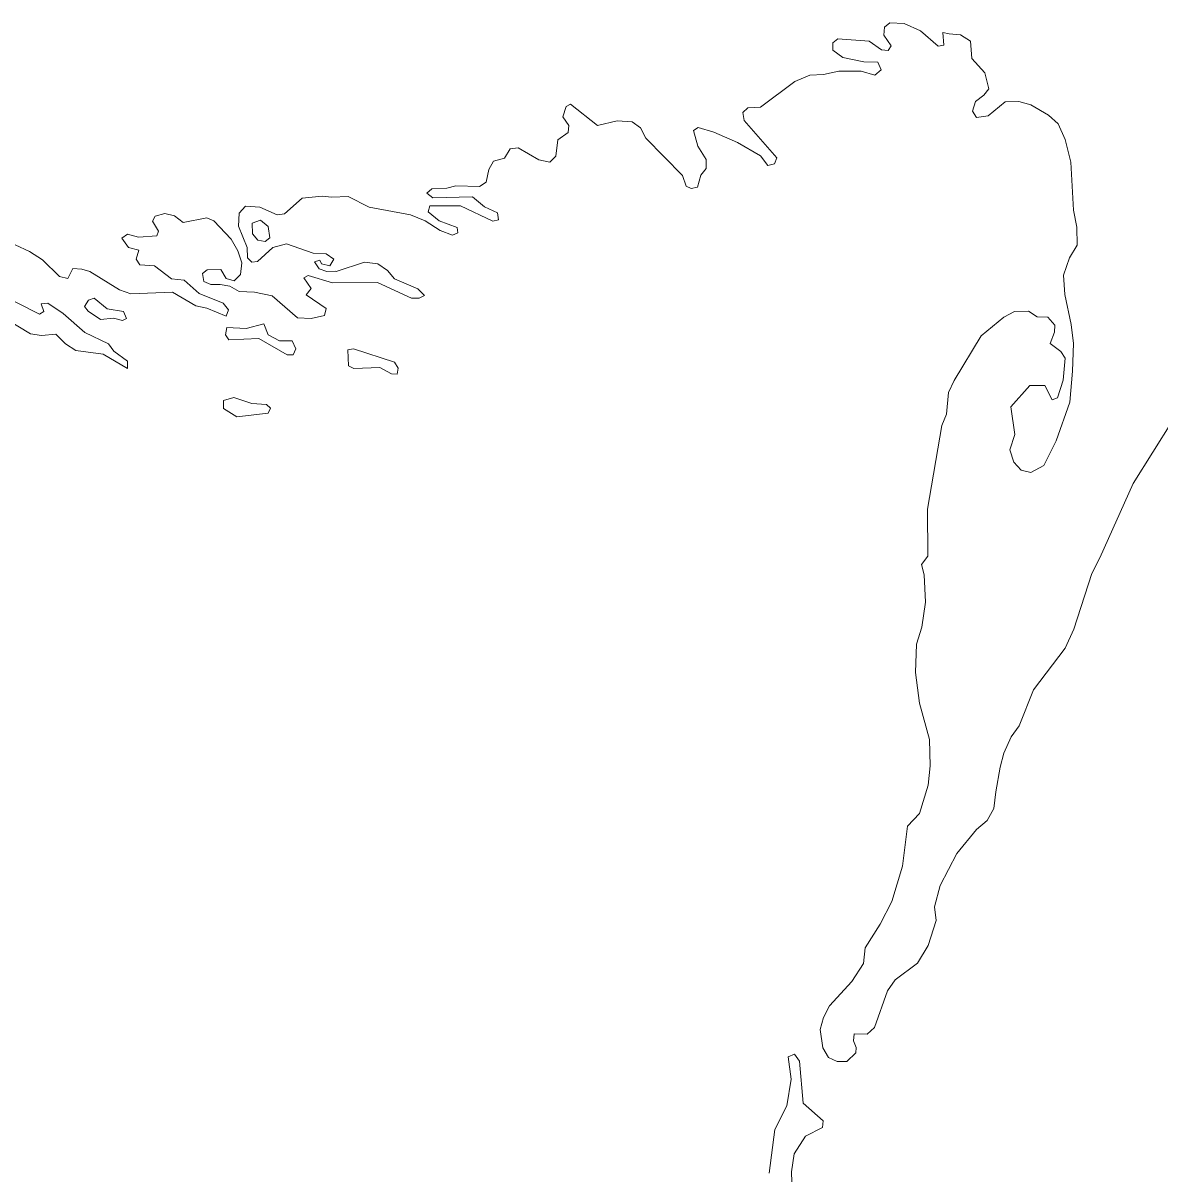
# Model space of a CAD drawing. Extents: x 369010 to 735936, y 6377141 to 6616555.
# Drawn here: x 383742 to 384918, y 6419848 to 6421037 of the extents above; entities that cross this region are included whole.
import ezdxf

# ---------------------------------------------------------------- set-up
doc = ezdxf.new("R2010")
doc.units = 0
doc.header["$LTSCALE"] = 40
doc.layers.add('3', color=7, linetype='Continuous', lineweight=13)

msp = doc.modelspace()

# ---------------------------------------------------------------- linework, layer by layer
at = {"layer": '3'}
for points in [[(384622.86, 6420983.49), (384629.48, 6420988.96), (384626.17, 6420996.9), (384611.61, 6420997.06), (384589.76, 6421001.53), (384579.5, 6421009.15), (384579.5, 6421016.76), (384584.63, 6421020.9), (384617.23, 6421018.41), (384629.98, 6421009.48), (384636.93, 6421008.98), (384639.74, 6421013.78), (384632.29, 6421024.54), (384633.12, 6421032.98), (384638.42, 6421037.28), (384653.31, 6421036.79), (384670.19, 6421029.17), (384688.57, 6421013.45), (384694.19, 6421014.44), (384693.2, 6421027.52), (384699.99, 6421026.03), (384711.57, 6421025.2), (384721.83, 6421018.41), (384723.32, 6421000.71), (384736.56, 6420985.81), (384740.7, 6420969.26), (384735.57, 6420962.64), (384726.96, 6420956.19), (384723.82, 6420946.26), (384727.96, 6420939.47), (384740.04, 6420941.12), (384757.91, 6420955.85), (384771.98, 6420956.19), (384784.23, 6420952.54), (384802.43, 6420942.12), (384812.53, 6420932.85), (384819.81, 6420916.96), (384825.6, 6420893.46), (384828.25, 6420843.81), (384831.73, 6420826.26), (384832.06, 6420807.56), (384824.44, 6420794.49), (384817.99, 6420776.61), (384819.48, 6420756.42), (384826.1, 6420725.47), (384828.25, 6420705.94), (384827.42, 6420677.15), (384824.61, 6420645.04), (384810.38, 6420605.15), (384797.8, 6420579.66), (384784.39, 6420572.38), (384774.3, 6420574.7), (384766.85, 6420582.97), (384762.55, 6420595.72), (384767.84, 6420611.77), (384763.7, 6420640.4), (384783.23, 6420662.42), (384798.79, 6420662.25), (384806.4, 6420647.69), (384812.03, 6420649.51), (384817.66, 6420667.88), (384819.81, 6420690.72), (384815.18, 6420697.5), (384804.42, 6420705.78), (384808.72, 6420717.53), (384809.05, 6420724.65), (384801.94, 6420733.09), (384790.85, 6420733.42), (384781.91, 6420739.21), (384767.51, 6420739.04), (384756.26, 6420733.09), (384733.09, 6420713.72), (384705.12, 6420667.38), (384699.32, 6420655.13), (384697.17, 6420632.63), (384692.37, 6420621.04), (384677.48, 6420534.65), (384677.81, 6420485.99), (384671.19, 6420477.22), (384674, 6420466.46), (384675.33, 6420438.32), (384671.68, 6420412.34), (384666.06, 6420394.96), (384665.06, 6420365.5), (384669.04, 6420333.72), (384679.63, 6420296.16), (384680.13, 6420269.01), (384678.3, 6420249.15), (384669.04, 6420219.86), (384656.79, 6420206.62), (384651.66, 6420165.41), (384640.4, 6420128.83), (384628.65, 6420105.33), (384613.1, 6420080.67), (384611.28, 6420064.62), (384599.19, 6420045.91), (384576.19, 6420020.92), (384569.9, 6420008.84), (384566.59, 6419996.43), (384569.07, 6419977.23)], [(384150.35, 6420762.21), (384126.35, 6420772.81), (384119.07, 6420781.41), (384109.14, 6420788.36), (384095.4, 6420789.85), (384065.94, 6420780.25), (384065.44, 6420780.75), (384056.51, 6420780.25), (384048.56, 6420783.07), (384043.43, 6420790.18), (384049.06, 6420792.01), (384050.88, 6420788.2), (384059.49, 6420786.05), (384063.62, 6420793), (384055.68, 6420798.63), (384042.11, 6420799.12), (384014.8, 6420808.89), (384000.4, 6420805.25), (383984.51, 6420790.68), (383978.72, 6420789.85), (383974.42, 6420794.49), (383974.09, 6420805.25), (383965.15, 6420827.26), (383965.64, 6420840.5), (383972.26, 6420847.78), (383987.16, 6420846.95), (384004.87, 6420838.84), (384012.48, 6420839.84), (384030.69, 6420856.22), (384051.38, 6420858.21), (384061.64, 6420857.21), (384078.52, 6420857.71), (384100.2, 6420846.95), (384142.9, 6420839.01), (384157.96, 6420832.55), (384173.68, 6420822.62), (384186.43, 6420817.99), (384191.72, 6420820.31), (384191.23, 6420825.77), (384172.52, 6420832.55), (384161.27, 6420841.82), (384162.93, 6420848.28), (384194.54, 6420848.28), (384228.13, 6420832.39), (384233.93, 6420833.71), (384232.93, 6420840.83), (384219.2, 6420847.28), (384206.95, 6420857.38), (384165.9, 6420856.39), (384159.78, 6420861.35), (384164.91, 6420865.65), (384180.3, 6420866.48), (384189.74, 6420868.96), (384214.23, 6420868.14), (384221.18, 6420872.77), (384224, 6420885.85), (384228.63, 6420894.29), (384239.88, 6420897.43), (384246.01, 6420907.03), (384254.12, 6420908.02), (384275.63, 6420895.78), (384286.89, 6420893.29), (384293.01, 6420899.58), (384295.33, 6420916.3), (384305.92, 6420923.91), (384306.42, 6420931.19), (384300.29, 6420940.13), (384303.77, 6420951.05), (384308.4, 6420953.37), (384336.37, 6420931.19), (384356.56, 6420936.16), (384372.12, 6420935), (384380.56, 6420928.88), (384386.19, 6420918.12), (384424.09, 6420879.39), (384428.06, 6420868.63), (384433.19, 6420866.15), (384439.48, 6420867.64), (384442.96, 6420879.89), (384448.59, 6420886.67), (384448.42, 6420896.11), (384439.98, 6420909.84), (384435.34, 6420926.06), (384440.14, 6420929.37), (384456.53, 6420924.24), (384480.86, 6420913.82), (384504.86, 6420899.91), (384512.3, 6420889.98), (384519.26, 6420891.8), (384521.57, 6420897.93), (384487.98, 6420936.32), (384486.65, 6420944.77), (384491.62, 6420949.57), (384504.69, 6420950.39), (384540.11, 6420976.87), (384555.83, 6420983.33), (384569.9, 6420984.16), (384585.79, 6420987.47), (384608.96, 6420987.47), (384622.86, 6420983.49)], [(383734.1, 6420807.73), (383749, 6420801.11), (383762.24, 6420792.5), (383779.78, 6420774.96), (383788.39, 6420772.97), (383793.85, 6420783.23), (383802.95, 6420782.74), (383811.23, 6420780.42), (383841.85, 6420761.22), (383853.6, 6420757.08), (383896.63, 6420758.9), (383920.96, 6420744.84), (383932.38, 6420742.52), (383952.4, 6420734.08), (383954.72, 6420740.53), (383949.09, 6420747.65), (383924.43, 6420757.42), (383908.71, 6420771.48), (383895.8, 6420772.81), (383878.26, 6420786.05), (383863.03, 6420787.04), (383859.06, 6420793.16), (383862.04, 6420802.43), (383851.28, 6420805.25), (383844.5, 6420814.68), (383850.29, 6420818.82), (383861.54, 6420815.67), (383880.41, 6420817), (383882.23, 6420822.13), (383876.11, 6420832.39), (383878.92, 6420837.52), (383888.85, 6420840.33), (383898.95, 6420838.02), (383907.88, 6420831.06), (383932.21, 6420835.86), (383939.66, 6420832.55), (383957.53, 6420813.85), (383964.32, 6420801.6), (383968.46, 6420789.36), (383967.13, 6420777.28), (383960.51, 6420770.49), (383952.4, 6420772.97), (383946.78, 6420782.24), (383932.71, 6420781.91), (383927.74, 6420778.1), (383929.07, 6420769.99), (383936.52, 6420766.85), (383945.95, 6420766.85), (383956.21, 6420765.03), (383965.64, 6420759.73), (383981.7, 6420758.9), (383999.74, 6420755.1), (384026.05, 6420732.26), (384040.12, 6420731.6), (384053.86, 6420734.91), (384055.68, 6420742.02), (384034.99, 6420756.09), (384040.29, 6420762.55), (384032.67, 6420773.8), (384036.98, 6420776.28), (384062.3, 6420768.67), (384108.64, 6420769), (384143.89, 6420752.78), (384151.84, 6420752.78), (384157.3, 6420755.59), (384150.35, 6420762.21)], [(383711.93, 6420738.71), (383749.83, 6420715.87), (383761.25, 6420714.05), (383776.14, 6420715.38), (383786.07, 6420705.61), (383796.83, 6420698.5), (383824.97, 6420694.69), (383850.12, 6420679.79), (383850.12, 6420687.57), (383836.22, 6420697.83), (383830.59, 6420705.61), (383806.1, 6420717.03), (383783.59, 6420736.73), (383767.87, 6420747.65), (383761.08, 6420746.82), (383763.56, 6420738.88), (383759.26, 6420736.07), (383713.25, 6420759.24)], [(384569.07, 6419977.23), (384575.03, 6419967.46), (384584.13, 6419963.16), (384594.06, 6419963.33), (384603.33, 6419972.1), (384603.66, 6419977.89), (384601.01, 6419984.51), (384601.51, 6419991.96), (384615.08, 6419991.46), (384622.53, 6419998.41), (384636.1, 6420036.48), (384644.05, 6420047.73), (384667.05, 6420065.11), (384678.3, 6420083.32), (384686.41, 6420108.97), (384684.76, 6420123.04), (384690.55, 6420145.22), (384707.93, 6420178.48), (384728.12, 6420203.31), (384739.21, 6420212.58), (384746, 6420224.99), (384748.15, 6420242.2), (384752.45, 6420267.52), (384756.26, 6420282.09), (384764.04, 6420298.97), (384772.15, 6420310.55), (384787.04, 6420347.63), (384819.81, 6420390.66), (384828.75, 6420410.52), (384847.28, 6420467.95), (384855.72, 6420484), (384890.15, 6420560.96), (384930.7, 6420625.67)], [(384537.96, 6419817.52), (384536.8, 6419849.29), (384539.61, 6419867.67), (384551.2, 6419886.04), (384568.91, 6419894.97), (384569.57, 6419901.93), (384548.88, 6419920.13), (384545.07, 6419963.66), (384539.94, 6419970.94), (384533.49, 6419967.96), (384536.3, 6419944.96), (384532, 6419917.32), (384519.75, 6419892.99), (384513.63, 6419847.64)]]:
    msp.add_lwpolyline(points, dxfattribs=at)
for points in [[(383987.66, 6420833.22), (383979.22, 6420830.4), (383979.55, 6420819.31), (383985.01, 6420812.69), (383992.46, 6420811.37), (383997.42, 6420815.01), (383995.6, 6420826.76)], [(383845.16, 6420729.44), (383849.3, 6420731.6), (383845.99, 6420739.04), (383829.27, 6420741.53), (383815.7, 6420752.62), (383809.91, 6420750.46), (383805.93, 6420744.17), (383809.41, 6420739.21), (383822.32, 6420730.6), (383835.72, 6420732.09)], [(384021.42, 6420694.03), (384024.23, 6420700.32), (384020.59, 6420708.59), (384007.35, 6420708.59), (383995.6, 6420714.88), (383991.3, 6420726.13), (383973.09, 6420721.34), (383952.9, 6420722.33), (383951.58, 6420714.88), (383954.89, 6420709.75), (383986.17, 6420710.91), (384015.46, 6420694.03)], [(384123.2, 6420674.33), (384129.16, 6420674), (384130.16, 6420680.46), (384126.35, 6420686.58), (384083.81, 6420700.32), (384078.02, 6420699.32), (384078.68, 6420682.77), (384084.15, 6420680.12), (384111.12, 6420680.95)], [(383963.33, 6420629.98), (383995.6, 6420633.78), (383997.92, 6420638.91), (383994.11, 6420642.72), (383978.72, 6420643.88), (383960.02, 6420650), (383949.59, 6420646.86), (383949.59, 6420638.42)]]:
    msp.add_lwpolyline(points, close=True, dxfattribs=at)

doc.saveas('drawing.dxf')
